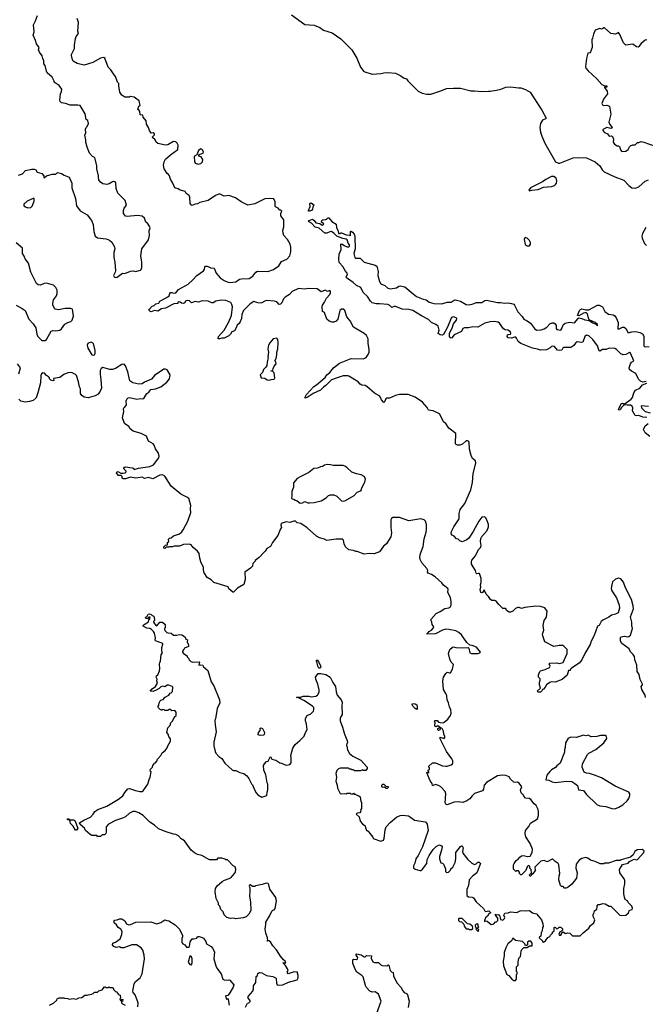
# Model space of a CAD drawing. Extents: x 2293878 to 2522763, y 823964 to 1006972.
# Tile 294 of 407: x 2397151 to 2405146, y 936995 to 949571. Entities that reach past the tile are written whole.
import ezdxf

# ---------------------------------------------------------------- set-up
doc = ezdxf.new("R2010")
doc.units = 0

msp = doc.modelspace()

# ---------------------------------------------------------------- linework, layer by layer
at = {"layer": '0CON20XD'}
for points in [[(2398116, 947796), (2398105, 947810), (2398082, 947822), (2398043, 947865), (2398012, 947945), (2397998, 948005), (2397997, 948035), (2397982, 948095), (2397998, 948125), (2397990, 948175), (2398000, 948195), (2398015, 948207), (2398032, 948245), (2398023, 948283), (2398000, 948295), (2397988, 948368), (2397924, 948474), (2397895, 948481), (2397795, 948480), (2397735, 948502), (2397685, 948510), (2397670, 948525), (2397662, 948545), (2397672, 948625), (2397687, 948653), (2397690, 948685), (2397655, 948732), (2397592, 948775), (2397592, 948785), (2397565, 948837), (2397504, 948894), (2397493, 948913), (2397478, 948985), (2397458, 949008), (2397460, 949045), (2397446, 949075), (2397440, 949110), (2397403, 949155), (2397393, 949185), (2397399, 949215), (2397364, 949264), (2397354, 949305), (2397324, 949375), (2397336, 949415), (2397326, 949505), (2397352, 949558), (2397380, 949625)], [(2400624, 949635), (2400795, 949510), (2400915, 949501), (2400985, 949473), (2401035, 949438), (2401145, 949404), (2401256, 949326), (2401306, 949276), (2401397, 949185), (2401458, 949078), (2401507, 948965), (2401550, 948910), (2401657, 948877), (2401765, 948882), (2401805, 948892), (2401856, 948896), (2401955, 948888), (2402022, 948855), (2402055, 948827), (2402095, 948817), (2402112, 948792), (2402245, 948659), (2402295, 948632), (2402355, 948619), (2402405, 948622), (2402535, 948661), (2402605, 948692), (2402695, 948698), (2402786, 948696), (2402915, 948664), (2402964, 948664), (2403055, 948652), (2403140, 948660), (2403165, 948658), (2403245, 948671), (2403298, 948682), (2403362, 948708), (2403424, 948714), (2403525, 948699), (2403555, 948702), (2403615, 948681), (2403674, 948644), (2403825, 948417), (2403878, 948315), (2403870, 948305), (2403834, 948286), (2403807, 948245), (2403796, 948195), (2403807, 948135), (2403822, 948082), (2403860, 947995), (2403997, 947757), (2404035, 947740), (2404055, 947740), (2404225, 947808), (2404289, 947811), (2404395, 947806), (2404506, 947756), (2404565, 947704), (2404595, 947652), (2404618, 947628), (2404755, 947564), (2404873, 947523), (2404934, 947454), (2404975, 947424), (2405015, 947420), (2405065, 947437), (2405145, 947507), (2405185, 947524)], [(2403808, 940982), (2403775, 940982), (2403762, 940995), (2403808, 941032), (2403794, 941076), (2403792, 941105), (2403802, 941135), (2403802, 941152), (2403782, 941175), (2403782, 941205), (2403796, 941244), (2403806, 941254), (2403865, 941270), (2403920, 941295), (2403928, 941315), (2403918, 941345), (2403926, 941354), (2404015, 941356), (2404045, 941350), (2404095, 941363), (2404148, 941475), (2404147, 941525), (2404095, 941577), (2404045, 941576), (2403975, 941564), (2403863, 941623), (2403835, 941700), (2403834, 941725), (2403847, 941775), (2403842, 941835), (2403853, 941897), (2403885, 941940), (2403891, 942015), (2403861, 942061), (2403805, 942075), (2403745, 942081), (2403605, 942064), (2403565, 942052), (2403535, 942063), (2403517, 942063), (2403485, 942050), (2403455, 942017), (2403425, 942003), (2403405, 942004), (2403374, 942024), (2403362, 942052), (2403325, 942052), (2403272, 942102), (2403240, 942145), (2403225, 942152), (2403185, 942153), (2403168, 942165), (2403142, 942205), (2403112, 942235), (2403085, 942290), (2403065, 942257), (2403055, 942251), (2403044, 942254), (2403035, 942295), (2403042, 942325), (2403040, 942355), (2403049, 942381), (2403050, 942435), (2403025, 942496), (2403015, 942499), (2402995, 942492), (2402985, 942502), (2402976, 942535), (2402924, 942615), (2402924, 942645), (2402931, 942669), (2402976, 942724), (2403016, 942805), (2403044, 942836), (2403049, 942855), (2403039, 942905), (2403044, 942946), (2403058, 942972), (2403125, 943046), (2403141, 943095), (2403141, 943125), (2403121, 943185), (2403105, 943211), (2403085, 943221), (2403055, 943216), (2403018, 943165), (2402946, 943035), (2402890, 942950), (2402865, 942928), (2402807, 942903), (2402774, 942914), (2402755, 942938), (2402735, 942942), (2402702, 942975), (2402678, 942988), (2402666, 943006), (2402669, 943035), (2402698, 943095), (2402769, 943195), (2402768, 943265), (2402782, 943315), (2402839, 943391), (2402916, 943565), (2402938, 943662), (2402945, 943775), (2402979, 943905), (2402975, 943936), (2402938, 943968), (2402921, 944005), (2402899, 944085), (2402894, 944175), (2402887, 944187), (2402875, 944194), (2402858, 944192), (2402810, 944150), (2402775, 944139), (2402747, 944137), (2402727, 944145), (2402721, 944155), (2402726, 944285), (2402635, 944356), (2402595, 944414), (2402565, 944437), (2402535, 944507), (2402516, 944535), (2402435, 944574), (2402374, 944584), (2402357, 944617), (2402297, 944685), (2402205, 944752), (2402115, 944782), (2402004, 944786), (2401955, 944772), (2401875, 944738), (2401843, 944737), (2401832, 944728), (2401815, 944690), (2401805, 944682), (2401776, 944716), (2401754, 944764), (2401685, 944802), (2401586, 944886), (2401565, 944897), (2401525, 944902), (2401504, 944914), (2401476, 944946), (2401358, 945018), (2401345, 945024), (2401285, 945022), (2401220, 945000), (2401137, 944973), (2401065, 944899), (2401032, 944879), (2400995, 944840), (2400902, 944798), (2400825, 944744), (2400805, 944737), (2400793, 944743), (2400816, 944785), (2400911, 944885), (2400945, 944906), (2401055, 945002), (2401075, 945036), (2401115, 945066), (2401162, 945125), (2401237, 945185), (2401385, 945244), (2401545, 945240), (2401580, 945255), (2401606, 945294), (2401616, 945325), (2401619, 945365), (2401606, 945435), (2401604, 945495), (2401585, 945536), (2401553, 945565), (2401418, 945645), (2401376, 945725), (2401331, 945775), (2401305, 945858), (2401285, 945872), (2401265, 945872), (2401243, 945855), (2401217, 945745), (2401195, 945722), (2401165, 945708), (2401145, 945708), (2401105, 945720), (2401075, 945748), (2401045, 945830), (2401020, 945845), (2401018, 945905), (2401022, 945925), (2401048, 945962), (2401070, 946015), (2401115, 946063), (2401125, 946082), (2401125, 946100), (2401115, 946112), (2401085, 946100), (2401055, 946117), (2401005, 946097), (2400953, 946133), (2400835, 946136), (2400795, 946131), (2400715, 946140), (2400635, 946098), (2400597, 946063), (2400543, 946027), (2400521, 946005), (2400501, 945955), (2400485, 945939), (2400465, 945934), (2400435, 945966), (2400405, 945976), (2400305, 945984), (2400282, 945978), (2400245, 945953), (2400225, 945951), (2400195, 945953), (2400145, 945970), (2400095, 945942), (2400011, 945855), (2399989, 945805), (2399986, 945755), (2399965, 945705), (2399955, 945689), (2399930, 945670), (2399919, 945635), (2399895, 945597), (2399862, 945585), (2399847, 945553), (2399825, 945534), (2399765, 945503), (2399735, 945502), (2399705, 945493), (2399687, 945497), (2399692, 945525), (2399762, 945605), (2399818, 945705), (2399857, 945793), (2399869, 945905), (2399864, 945935), (2399849, 945959), (2399785, 945986), (2399725, 945988), (2399656, 945974), (2399624, 945956), (2399605, 945956), (2399558, 945978), (2399481, 945979), (2399435, 945965), (2399395, 945973), (2399345, 945956), (2399319, 945979), (2399295, 945984), (2399264, 945976), (2399263, 945955), (2399245, 945948), (2399220, 945950), (2399202, 945965), (2399181, 945969), (2399172, 945965), (2399170, 945945), (2399119, 945941), (2399015, 945888), (2398965, 945880), (2398915, 945850), (2398875, 945857), (2398832, 945842), (2398815, 945848), (2398802, 945862), (2398808, 945875), (2398845, 945912), (2398868, 945922), (2398890, 945940), (2398931, 945949), (2398943, 945975), (2398957, 945985), (2399045, 946030), (2399060, 946045), (2399068, 946072), (2399080, 946085), (2399095, 946088), (2399115, 946078), (2399145, 946082), (2399182, 946125), (2399302, 946195), (2399365, 946248), (2399414, 946306), (2399502, 946365), (2399512, 946385), (2399515, 946410), (2399525, 946422), (2399545, 946422), (2399595, 946403), (2399636, 946396), (2399663, 946333), (2399715, 946273), (2399765, 946240), (2399803, 946223), (2399835, 946216), (2399915, 946225), (2399962, 946255), (2399985, 946262), (2400085, 946266), (2400131, 946295), (2400169, 946345), (2400191, 946359), (2400324, 946356), (2400395, 946379), (2400464, 946426), (2400495, 946482), (2400565, 946511), (2400605, 946555), (2400616, 946606), (2400615, 946665), (2400608, 946705), (2400575, 946763), (2400527, 946815), (2400516, 946846), (2400512, 946878), (2400527, 946925), (2400528, 947005), (2400526, 947016), (2400487, 947067), (2400488, 947095), (2400500, 947125), (2400488, 947138), (2400475, 947140), (2400454, 947164), (2400421, 947181), (2400414, 947195), (2400414, 947245), (2400397, 947285), (2400344, 947286), (2400285, 947282), (2400155, 947218), (2400068, 947202), (2399983, 947243), (2399908, 947298), (2399825, 947324), (2399765, 947318), (2399705, 947348), (2399655, 947326), (2399558, 947262), (2399455, 947238), (2399425, 947218), (2399395, 947216), (2399355, 947199), (2399345, 947201), (2399328, 947225), (2399326, 947305), (2399317, 947327), (2399280, 947350), (2399265, 947377), (2399195, 947397), (2399175, 947413), (2399134, 947424), (2399110, 947485), (2399080, 947535), (2399066, 947576), (2399054, 947594), (2399035, 947607), (2398997, 947665), (2398989, 947715), (2398996, 947755), (2399015, 947788), (2399080, 947845), (2399172, 947915), (2399178, 947968), (2399165, 947996), (2399145, 948011), (2399115, 948014), (2399046, 947975), (2399015, 947969), (2398915, 947992), (2398893, 948005), (2398882, 948035), (2398850, 948065), (2398850, 948075), (2398875, 948100), (2398872, 948115), (2398855, 948127), (2398833, 948123), (2398808, 948155), (2398798, 948195), (2398773, 948235), (2398768, 948278), (2398730, 948325), (2398725, 948350), (2398692, 948355), (2398687, 948397), (2398675, 948420), (2398660, 948425), (2398673, 948467), (2398690, 948475), (2398676, 948536), (2398612, 948582), (2398565, 948590), (2398555, 948580), (2398495, 948580), (2398457, 948607), (2398430, 948645), (2398416, 948725), (2398417, 948755), (2398400, 948775), (2398376, 948845), (2398357, 948865), (2398315, 948932), (2398283, 948965), (2398239, 949079), (2398225, 949087), (2398185, 949079), (2398084, 949026), (2397975, 948989), (2397885, 949010), (2397835, 949042), (2397825, 949060), (2397812, 949112), (2397814, 949125), (2397852, 949205), (2397852, 949245), (2397865, 949330), (2397874, 949356), (2397904, 949396), (2397896, 949426), (2397901, 949535), (2397884, 949585)], [(2405165, 949312), (2405145, 949308), (2405091, 949269), (2405065, 949227), (2405055, 949221), (2405035, 949226), (2404985, 949258), (2404895, 949248), (2404866, 949275), (2404822, 949382), (2404805, 949406), (2404765, 949387), (2404705, 949393), (2404625, 949468), (2404615, 949468), (2404592, 949452), (2404565, 949458), (2404505, 949438), (2404482, 949385), (2404472, 949335), (2404462, 949315), (2404468, 949215), (2404445, 949160), (2404435, 949150), (2404410, 949145), (2404394, 949075), (2404381, 948975), (2404385, 948954), (2404415, 948916), (2404528, 948815), (2404592, 948745), (2404625, 948727), (2404656, 948725), (2404655, 948710), (2404625, 948710), (2404623, 948705), (2404658, 948658), (2404661, 948625), (2404612, 948555), (2404590, 948500), (2404600, 948485), (2404615, 948476), (2404655, 948478), (2404690, 948465), (2404707, 948365), (2404681, 948261), (2404692, 948232), (2404721, 948195), (2404718, 948185), (2404705, 948182), (2404655, 948193), (2404612, 948175), (2404602, 948165), (2404602, 948155), (2404625, 948132), (2404662, 948115), (2404682, 948082), (2404715, 948088), (2404725, 948080), (2404738, 948045), (2404736, 948005), (2404753, 947983), (2404785, 947958), (2404805, 947958), (2404815, 947950), (2404828, 947908), (2404845, 947888), (2404895, 947894), (2404927, 947915), (2404942, 947948), (2404955, 947960), (2404985, 947971), (2405015, 947973), (2405045, 948002), (2405065, 948002), (2405095, 948014), (2405128, 948008), (2405273, 947955)], [(2399435, 947726), (2399465, 947734), (2399488, 947755), (2399492, 947785), (2399469, 947819), (2399450, 947825), (2399440, 947835), (2399445, 947848), (2399495, 947868), (2399501, 947885), (2399485, 947914), (2399465, 947921), (2399435, 947899), (2399414, 947846), (2399385, 947828), (2399379, 947815), (2399384, 947765), (2399395, 947740), (2399435, 947726)], [(2397136, 947584), (2397186, 947604), (2397226, 947644), (2397307, 947663), (2397335, 947663), (2397357, 947655), (2397375, 947622), (2397436, 947606), (2397460, 947575), (2397460, 947555), (2397465, 947552), (2397494, 947576), (2397565, 947600), (2397615, 947600), (2397635, 947620), (2397686, 947606), (2397720, 947585), (2397785, 947560), (2397819, 947485), (2397817, 947425), (2397865, 947288), (2397879, 947195), (2397925, 947131), (2398015, 947079), (2398067, 947005), (2398091, 946955), (2398098, 946865), (2398114, 946805), (2398145, 946784), (2398255, 946772), (2398300, 946755), (2398329, 946729), (2398362, 946672), (2398366, 946645), (2398354, 946596), (2398354, 946535), (2398368, 946475), (2398376, 946364), (2398372, 946345), (2398351, 946305), (2398357, 946287), (2398375, 946280), (2398395, 946281), (2398465, 946332), (2398495, 946328), (2398565, 946360), (2398604, 946364), (2398635, 946353), (2398678, 946368), (2398695, 946372), (2398705, 946382), (2398713, 946405), (2398711, 946475), (2398699, 946555), (2398714, 946645), (2398795, 946758), (2398810, 946815), (2398807, 946875), (2398818, 946912), (2398816, 946926), (2398783, 946973), (2398762, 946985), (2398748, 947035), (2398715, 947061), (2398655, 947070), (2398525, 947057), (2398505, 947063), (2398493, 947075), (2398478, 947095), (2398476, 947135), (2398485, 947162), (2398516, 947204), (2398500, 947260), (2398407, 947357), (2398384, 947415), (2398378, 947488), (2398371, 947501), (2398356, 947506), (2398335, 947501), (2398295, 947476), (2398265, 947466), (2398215, 947474), (2398183, 947495), (2398164, 947525), (2398157, 947555), (2398158, 947578), (2398136, 947665), (2398136, 947705), (2398116, 947796)], [(2403667, 947387), (2403695, 947392), (2403775, 947404), (2403845, 947431), (2403945, 947439), (2403984, 947455), (2404000, 947465), (2404012, 947485), (2404015, 947510), (2404006, 947546), (2403975, 947569), (2403945, 947567), (2403875, 947531), (2403831, 947499), (2403678, 947425), (2403658, 947395), (2403667, 947387)], [(2397255, 947170), (2397295, 947173), (2397311, 947189), (2397334, 947255), (2397337, 947285), (2397332, 947292), (2397245, 947255), (2397204, 947215), (2397206, 947195), (2397225, 947179), (2397255, 947170)], [(2400855, 947124), (2400840, 947125), (2400840, 947135), (2400862, 947185), (2400860, 947225), (2400875, 947230), (2400910, 947205), (2400897, 947175), (2400895, 947150), (2400880, 947135), (2400855, 947124)], [(2405155, 944950), (2405115, 944941), (2405084, 944954), (2405059, 944979), (2405025, 945054), (2404970, 945080), (2404943, 945105), (2404940, 945125), (2404956, 945174), (2404971, 945195), (2404998, 945215), (2404955, 945314), (2404945, 945320), (2404897, 945293), (2404865, 945291), (2404835, 945305), (2404779, 945359), (2404755, 945370), (2404686, 945374), (2404645, 945358), (2404600, 945360), (2404565, 945338), (2404555, 945342), (2404536, 945406), (2404477, 945485), (2404425, 945534), (2404395, 945543), (2404372, 945525), (2404346, 945454), (2404325, 945447), (2404275, 945457), (2404255, 945441), (2404231, 945409), (2404194, 945386), (2404105, 945386), (2404091, 945375), (2404079, 945351), (2404055, 945345), (2404025, 945352), (2403985, 945395), (2403965, 945400), (2403948, 945395), (2403931, 945379), (2403885, 945354), (2403805, 945351), (2403770, 945365), (2403705, 945375), (2403555, 945435), (2403519, 945459), (2403501, 945505), (2403491, 945515), (2403473, 945517), (2403435, 945505), (2403395, 945506), (2403381, 945525), (2403386, 945544), (2403395, 945552), (2403425, 945554), (2403428, 945565), (2403422, 945585), (2403391, 945605), (2403355, 945610), (2403335, 945622), (2403284, 945695), (2403265, 945710), (2403215, 945716), (2403165, 945712), (2403095, 945695), (2403005, 945646), (2402942, 945648), (2402885, 945634), (2402835, 945637), (2402815, 945625), (2402795, 945589), (2402704, 945546), (2402675, 945508), (2402665, 945503), (2402655, 945506), (2402644, 945524), (2402645, 945562), (2402655, 945591), (2402679, 945631), (2402696, 945685), (2402735, 945735), (2402738, 945755), (2402729, 945765), (2402695, 945778), (2402671, 945769), (2402613, 945635), (2402565, 945549), (2402555, 945543), (2402525, 945544), (2402500, 945565), (2402511, 945605), (2402500, 945655), (2402468, 945678), (2402414, 945704), (2402375, 945740), (2402285, 945788), (2402175, 945857), (2402125, 945869), (2402040, 945875), (2401945, 945913), (2401905, 945894), (2401881, 945921), (2401855, 945933), (2401747, 945943), (2401705, 945941), (2401655, 945955), (2401635, 945975), (2401597, 946037), (2401542, 946085), (2401509, 946149), (2401455, 946175), (2401414, 946214), (2401328, 946275), (2401321, 946289), (2401342, 946315), (2401338, 946335), (2401315, 946361), (2401280, 946420), (2401235, 946468), (2401229, 946511), (2401233, 946575), (2401260, 946635), (2401253, 946705), (2401268, 946708), (2401298, 946685), (2401335, 946669), (2401355, 946668), (2401365, 946680), (2401367, 946695), (2401348, 946718), (2401335, 946760), (2401325, 946768), (2401280, 946775), (2401205, 946806), (2401171, 946841), (2401135, 946864), (2401115, 946862), (2401075, 946845), (2401052, 946845), (2400980, 946910), (2400925, 946923), (2400882, 946972), (2400840, 946995), (2400850, 947005), (2400895, 947022), (2400915, 947008), (2400935, 946978), (2400987, 946967), (2401015, 946948), (2401032, 946955), (2401038, 946965), (2401010, 946985), (2401012, 947005), (2401025, 947017), (2401065, 947018), (2401076, 947024), (2401085, 947040), (2401102, 947042), (2401142, 946992), (2401195, 946960), (2401198, 946915), (2401222, 946872), (2401225, 946842), (2401245, 946840), (2401252, 946848), (2401265, 946850), (2401324, 946824), (2401365, 946820), (2401375, 946812), (2401380, 946815), (2401380, 946865), (2401385, 946870), (2401405, 946856), (2401425, 946830), (2401433, 946805), (2401435, 946735), (2401440, 946705), (2401437, 946645), (2401423, 946585), (2401434, 946534), (2401446, 946526), (2401504, 946524), (2401554, 946474), (2401695, 946437), (2401715, 946424), (2401731, 946355), (2401727, 946305), (2401748, 946228), (2401768, 946198), (2401816, 946175), (2401855, 946144), (2401885, 946134), (2401965, 946147), (2401995, 946167), (2402015, 946173), (2402071, 946161), (2402178, 946068), (2402224, 946034), (2402305, 946002), (2402345, 945993), (2402385, 945964), (2402445, 945946), (2402545, 945940), (2402615, 945964), (2402634, 945964), (2402667, 945963), (2402705, 945991), (2402715, 945992), (2402785, 945975), (2402855, 945935), (2402895, 945931), (2402945, 945941), (2402985, 945957), (2403055, 945959), (2403095, 945985), (2403115, 945990), (2403255, 945959), (2403295, 945961), (2403345, 945949), (2403395, 945953), (2403435, 945947), (2403465, 945936), (2403475, 945925), (2403515, 945838), (2403571, 945781), (2403595, 945745), (2403636, 945726), (2403677, 945697), (2403731, 945625), (2403755, 945605), (2403815, 945610), (2403855, 945623), (2403886, 945644), (2403924, 945686), (2403955, 945700), (2403975, 945699), (2403995, 945685), (2404006, 945666), (2404005, 945645), (2404005, 945625), (2404014, 945614), (2404065, 945607), (2404081, 945625), (2404097, 945673), (2404123, 945697), (2404175, 945709), (2404242, 945698), (2404286, 945754), (2404298, 945762), (2404335, 945755), (2404375, 945737), (2404430, 945730), (2404475, 945698), (2404512, 945682), (2404535, 945661), (2404535, 945678), (2404503, 945705), (2404429, 945739), (2404418, 945758), (2404406, 945815), (2404395, 945826), (2404375, 945829), (2404356, 945824), (2404295, 945788), (2404280, 945795), (2404303, 945857), (2404319, 945871), (2404335, 945878), (2404385, 945864), (2404425, 945865), (2404535, 945925), (2404555, 945923), (2404598, 945905), (2404629, 945845), (2404675, 945808), (2404735, 945800), (2404755, 945789), (2404773, 945765), (2404798, 945705), (2404795, 945624), (2404805, 945619), (2404855, 945644), (2404875, 945644), (2404895, 945628), (2404925, 945571), (2404975, 945585), (2405025, 945588), (2405075, 945578), (2405110, 945560), (2405127, 945527), (2405127, 945407), (2405135, 945395), (2405145, 945393), (2405195, 945398)], [(2405152, 946918), (2405109, 946841), (2405101, 946805), (2405105, 946780), (2405135, 946714), (2405162, 946685)], [(2397107, 945927), (2397184, 945884), (2397219, 945855), (2397268, 945748), (2397325, 945687), (2397357, 945635), (2397371, 945555), (2397383, 945523), (2397433, 945473), (2397475, 945474), (2397495, 945488), (2397555, 945595), (2397575, 945601), (2397605, 945596), (2397662, 945605), (2397687, 945623), (2397729, 945681), (2397768, 945705), (2397805, 945717), (2397820, 945735), (2397837, 945785), (2397833, 945815), (2397827, 945875), (2397805, 945883), (2397732, 945882), (2397645, 945867), (2397606, 945876), (2397596, 945886), (2397575, 945925), (2397573, 945945), (2397583, 945995), (2397622, 946045), (2397631, 946075), (2397630, 946115), (2397615, 946151), (2397582, 946182), (2397495, 946207), (2397465, 946201), (2397415, 946181), (2397386, 946186), (2397365, 946202), (2397295, 946345), (2397263, 946463), (2397223, 946515), (2397210, 946550), (2397189, 946585), (2397189, 946655), (2397105, 946722)], [(2403635, 946681), (2403665, 946684), (2403679, 946705), (2403678, 946725), (2403665, 946752), (2403635, 946781), (2403615, 946790), (2403605, 946787), (2403599, 946765), (2403609, 946699), (2403635, 946681)], [(2400345, 944968), (2400365, 944974), (2400402, 944978), (2400413, 944995), (2400405, 945060), (2400388, 945078), (2400360, 945085), (2400388, 945092), (2400390, 945115), (2400402, 945145), (2400428, 945175), (2400425, 945200), (2400412, 945215), (2400428, 945245), (2400438, 945292), (2400438, 945325), (2400451, 945369), (2400453, 945445), (2400448, 945485), (2400435, 945502), (2400390, 945495), (2400346, 945444), (2400331, 945415), (2400323, 945365), (2400330, 945325), (2400323, 945265), (2400328, 945255), (2400312, 945198), (2400311, 945155), (2400298, 945132), (2400268, 945105), (2400254, 945066), (2400222, 945035), (2400238, 944998), (2400285, 944993), (2400315, 944970), (2400345, 944968)], [(2398094, 945286), (2398105, 945291), (2398114, 945306), (2398115, 945345), (2398094, 945435), (2398065, 945451), (2398037, 945445), (2398022, 945435), (2398012, 945415), (2398020, 945375), (2398075, 945290), (2398094, 945286)], [(2397138, 945048), (2397160, 945125), (2397121, 945175)], [(2402525, 942014), (2402585, 942050), (2402635, 942059), (2402652, 942068), (2402664, 942095), (2402665, 942140), (2402656, 942185), (2402621, 942261), (2402626, 942295), (2402622, 942305), (2402565, 942347), (2402545, 942377), (2402460, 942455), (2402415, 942486), (2402370, 942500), (2402364, 942514), (2402366, 942535), (2402353, 942563), (2402290, 942635), (2402269, 942675), (2402266, 942705), (2402274, 942755), (2402308, 942842), (2402321, 942939), (2402346, 943025), (2402351, 943065), (2402349, 943125), (2402335, 943168), (2402322, 943182), (2402276, 943196), (2402125, 943172), (2402005, 943211), (2401918, 943212), (2401901, 943199), (2401892, 943185), (2401893, 943085), (2401904, 943016), (2401893, 942965), (2401865, 942918), (2401837, 942875), (2401802, 942848), (2401748, 942775), (2401683, 942747), (2401615, 942753), (2401555, 942743), (2401465, 942778), (2401445, 942778), (2401415, 942790), (2401359, 942799), (2401315, 942838), (2401296, 942875), (2401290, 942925), (2401275, 942938), (2401195, 942938), (2401075, 942919), (2401045, 942936), (2400983, 942953), (2400945, 942974), (2400825, 943080), (2400742, 943135), (2400696, 943146), (2400675, 943167), (2400655, 943167), (2400605, 943151), (2400555, 943158), (2400492, 943138), (2400488, 943115), (2400498, 943085), (2400483, 943067), (2400452, 942985), (2400383, 942895), (2400356, 942844), (2400310, 942815), (2400289, 942781), (2400270, 942765), (2400210, 942700), (2400160, 942665), (2400160, 942655), (2400130, 942625), (2400125, 942590), (2400100, 942565), (2400030, 942515), (2400031, 942419), (2400015, 942358), (2399935, 942312), (2399885, 942260), (2399875, 942260), (2399825, 942300), (2399815, 942328), (2399632, 942382), (2399596, 942416), (2399546, 942446), (2399509, 942505), (2399498, 942545), (2399498, 942575), (2399467, 942645), (2399453, 942695), (2399446, 942755), (2399423, 942785), (2399369, 942829), (2399344, 942864), (2399315, 942871), (2399245, 942868), (2399195, 942848), (2399125, 942848), (2399105, 942838), (2399065, 942840), (2399056, 942834), (2399025, 942832), (2399005, 942818), (2398995, 942820), (2398995, 942838), (2399015, 942858), (2399038, 942865), (2399040, 942895), (2399058, 942905), (2399053, 942937), (2399065, 942950), (2399087, 942953), (2399115, 942978), (2399195, 943004), (2399225, 943029), (2399242, 943055), (2399301, 943165), (2399338, 943275), (2399332, 943325), (2399339, 943365), (2399318, 943445), (2399312, 943455), (2399285, 943473), (2399212, 943512), (2399085, 943615), (2399005, 943743), (2398975, 943756), (2398940, 943755), (2398854, 943706), (2398795, 943726), (2398745, 943710), (2398715, 943730), (2398634, 943716), (2398565, 943727), (2398505, 943707), (2398475, 943708), (2398460, 943715), (2398460, 943735), (2398448, 943748), (2398415, 943750), (2398395, 943770), (2398390, 943785), (2398395, 943800), (2398415, 943798), (2398445, 943780), (2398475, 943778), (2398500, 943785), (2398510, 943795), (2398510, 943805), (2398485, 943830), (2398483, 943845), (2398490, 943855), (2398505, 943860), (2398589, 943849), (2398603, 943843), (2398615, 943828), (2398670, 943845), (2398756, 943856), (2398815, 943866), (2398860, 943885), (2398928, 943975), (2398932, 943995), (2398924, 944035), (2398885, 944090), (2398869, 944135), (2398855, 944154), (2398795, 944187), (2398770, 944250), (2398705, 944288), (2398602, 944315), (2398563, 944345), (2398546, 944376), (2398490, 944415), (2398464, 944485), (2398483, 944565), (2398478, 944602), (2398485, 944620), (2398496, 944624), (2398515, 944650), (2398512, 944705), (2398522, 944725), (2398539, 944741), (2398555, 944744), (2398646, 944726), (2398695, 944734), (2398725, 944728), (2398736, 944734), (2398775, 944798), (2398802, 944815), (2398825, 944848), (2398885, 944858), (2398955, 944882), (2399030, 944940), (2399067, 944985), (2399072, 945035), (2399035, 945097), (2399015, 945109), (2398992, 945108), (2398875, 945027), (2398835, 944979), (2398745, 944940), (2398715, 944919), (2398675, 944914), (2398595, 944935), (2398558, 944958), (2398535, 945075), (2398505, 945151), (2398485, 945172), (2398455, 945169), (2398374, 945116), (2398335, 945105), (2398305, 945102), (2398215, 945130), (2398192, 945118), (2398181, 945089), (2398178, 945045), (2398189, 944975), (2398196, 944865), (2398181, 944825), (2398152, 944788), (2398115, 944766), (2398025, 944740), (2397975, 944750), (2397945, 944770), (2397927, 944795), (2397929, 944855), (2397914, 944884), (2397904, 944945), (2397875, 945027), (2397865, 945040), (2397815, 945064), (2397765, 945062), (2397715, 945041), (2397665, 945002), (2397583, 944987), (2397587, 944963), (2397575, 944958), (2397550, 944965), (2397530, 944985), (2397530, 944995), (2397519, 945009), (2397492, 945025), (2397466, 945056), (2397445, 945060), (2397431, 945049), (2397420, 945025), (2397417, 944935), (2397385, 944805), (2397360, 944740), (2397322, 944708), (2397277, 944693), (2397225, 944687), (2397165, 944699), (2397141, 944725)], [(2405165, 944491), (2405115, 944493), (2405065, 944515), (2405035, 944510), (2405016, 944516), (2404984, 944574), (2404985, 944615), (2404976, 944635), (2404955, 944647), (2404914, 944646), (2404875, 944651), (2404840, 944620), (2404825, 944590), (2404809, 944585), (2404804, 944595), (2404842, 944668), (2404855, 944672), (2404875, 944659), (2404965, 944724), (2404981, 944745), (2404998, 944805), (2405019, 944841), (2405075, 944865), (2405111, 944909), (2405165, 944929)], [(2405185, 944629), (2405095, 944638), (2405096, 944615), (2405145, 944565), (2405210, 944550)], [(2405205, 944249), (2405145, 944295), (2405123, 944335), (2405145, 944385), (2405183, 944415)], [(2400735, 943397), (2400765, 943400), (2400795, 943418), (2400835, 943402), (2400855, 943402), (2400915, 943404), (2401005, 943424), (2401067, 943465), (2401098, 943495), (2401125, 943503), (2401165, 943501), (2401202, 943485), (2401265, 943427), (2401295, 943423), (2401315, 943430), (2401424, 943496), (2401465, 943537), (2401510, 943555), (2401520, 943565), (2401518, 943585), (2401563, 943665), (2401570, 943705), (2401552, 943735), (2401515, 943756), (2401455, 943769), (2401395, 943790), (2401332, 943852), (2401305, 943870), (2401285, 943877), (2401157, 943877), (2401125, 943887), (2401085, 943888), (2401045, 943882), (2401020, 943865), (2400995, 943862), (2400955, 943843), (2400912, 943838), (2400844, 943786), (2400742, 943738), (2400699, 943711), (2400652, 943655), (2400649, 943601), (2400628, 943545), (2400630, 943485), (2400625, 943460), (2400635, 943450), (2400655, 943448), (2400673, 943433), (2400696, 943426), (2400735, 943397)], [(2405147, 940915), (2405143, 940945), (2405100, 941015), (2405093, 941055), (2405110, 941075), (2405110, 941085), (2405080, 941145), (2405066, 941206), (2405042, 941245), (2405036, 941326), (2405010, 941395), (2405006, 941436), (2404990, 941465), (2404956, 941496), (2404938, 941535), (2404847, 941605), (2404827, 941635), (2404828, 941675), (2404835, 941690), (2404885, 941698), (2404915, 941690), (2404935, 941692), (2404955, 941710), (2404983, 941795), (2404972, 941835), (2404972, 941875), (2404958, 941945), (2404994, 942045), (2404990, 942085), (2404970, 942165), (2404894, 942314), (2404866, 942386), (2404835, 942428), (2404805, 942440), (2404764, 942426), (2404725, 942390), (2404718, 942355), (2404711, 942305), (2404716, 942276), (2404776, 942186), (2404813, 942095), (2404816, 942054), (2404797, 941995), (2404765, 941979), (2404712, 941965), (2404680, 941940), (2404605, 941900), (2404582, 941885), (2404558, 941835), (2404534, 941826), (2404493, 941705), (2404455, 941632), (2404441, 941589), (2404374, 941475), (2404336, 941395), (2404299, 941351), (2404201, 941289), (2404188, 941275), (2404185, 941260), (2404165, 941258), (2404149, 941201), (2404085, 941143), (2403995, 941110), (2403945, 941114), (2403925, 941106), (2403884, 941076), (2403866, 941044), (2403845, 941022), (2403832, 941018), (2403828, 941002), (2403808, 940982)], [(2400035, 936960), (2400062, 937008), (2400080, 937015), (2400095, 937030), (2400098, 937045), (2400070, 937075), (2400072, 937095), (2400129, 937165), (2400138, 937192), (2400140, 937230), (2400168, 937275), (2400175, 937350), (2400188, 937365), (2400195, 937390), (2400215, 937402), (2400245, 937398), (2400305, 937362), (2400385, 937352), (2400420, 937335), (2400430, 937325), (2400433, 937265), (2400440, 937245), (2400455, 937239), (2400515, 937243), (2400585, 937276), (2400695, 937308), (2400710, 937335), (2400710, 937365), (2400698, 937408), (2400645, 937407), (2400583, 937383), (2400570, 937405), (2400580, 937425), (2400575, 937448), (2400549, 937489), (2400522, 937515), (2400520, 937525), (2400525, 937530), (2400535, 937520), (2400550, 937525), (2400542, 937545), (2400522, 937562), (2400482, 937612), (2400432, 937692), (2400384, 937744), (2400355, 937792), (2400335, 937808), (2400320, 937810), (2400315, 937800), (2400312, 937805), (2400320, 937810), (2400319, 937845), (2400296, 937905), (2400286, 937955), (2400298, 938015), (2400297, 938045), (2400345, 938122), (2400374, 938186), (2400385, 938197), (2400405, 938202), (2400415, 938218), (2400434, 938315), (2400425, 938358), (2400349, 938465), (2400335, 938522), (2400325, 938540), (2400305, 938543), (2400250, 938525), (2400165, 938508), (2400155, 938500), (2400125, 938500), (2400102, 938522), (2400088, 938515), (2400083, 938505), (2400092, 938482), (2400093, 938445), (2400089, 938375), (2400100, 938305), (2400106, 938194), (2400078, 938145), (2400045, 938112), (2400005, 938098), (2399915, 938087), (2399883, 938097), (2399845, 938092), (2399800, 938105), (2399765, 938140), (2399750, 938175), (2399720, 938205), (2399707, 938247), (2399690, 938265), (2399690, 938285), (2399662, 938345), (2399647, 938433), (2399653, 938475), (2399675, 938508), (2399738, 938565), (2399768, 938582), (2399830, 938600), (2399855, 938617), (2399898, 938665), (2399908, 938685), (2399913, 938723), (2399905, 938750), (2399880, 938765), (2399805, 938840), (2399785, 938840), (2399775, 938850), (2399735, 938860), (2399685, 938860), (2399665, 938840), (2399575, 938842), (2399480, 938895), (2399425, 938908), (2399385, 938928), (2399342, 938965), (2399258, 939085), (2399215, 939110), (2399180, 939145), (2399145, 939162), (2399115, 939167), (2399025, 939197), (2398926, 939236), (2398875, 939282), (2398815, 939320), (2398727, 939405), (2398675, 939441), (2398625, 939456), (2398595, 939456), (2398553, 939437), (2398505, 939390), (2398465, 939371), (2398375, 939344), (2398286, 939294), (2398255, 939260), (2398257, 939195), (2398250, 939175), (2398235, 939160), (2398205, 939160), (2398185, 939140), (2398175, 939138), (2398145, 939140), (2398135, 939150), (2398075, 939152), (2398050, 939165), (2397990, 939215), (2397980, 939245), (2397923, 939293), (2397916, 939315), (2397971, 939349), (2398057, 939385), (2398092, 939425), (2398111, 939459), (2398148, 939485), (2398265, 939524), (2398415, 939614), (2398470, 939660), (2398495, 939702), (2398534, 939746), (2398555, 939752), (2398630, 939725), (2398685, 939713), (2398715, 939712), (2398729, 939721), (2398790, 939805), (2398804, 939866), (2398818, 939895), (2398830, 939965), (2398820, 939975), (2398823, 939997), (2398847, 940023), (2398853, 940047), (2398870, 940065), (2398870, 940075), (2398885, 940080), (2398905, 940100), (2398910, 940125), (2398956, 940174), (2398973, 940207), (2399008, 940235), (2399035, 940270), (2399043, 940297), (2399078, 940355), (2399078, 940385), (2399058, 940415), (2399050, 940445), (2399030, 940465), (2399030, 940475), (2399037, 940483), (2399043, 940527), (2399080, 940565), (2399080, 940585), (2399105, 940610), (2399122, 940648), (2399130, 940655), (2399130, 940665), (2399150, 940685), (2399150, 940725), (2399135, 940750), (2399095, 940742), (2399075, 940760), (2399055, 940760), (2399045, 940750), (2399005, 940750), (2398997, 940757), (2398975, 940760), (2398965, 940750), (2398958, 940758), (2398945, 940760), (2398925, 940780), (2398920, 940795), (2398920, 940805), (2398930, 940815), (2398933, 940847), (2398945, 940870), (2398955, 940880), (2398985, 940890), (2399011, 940919), (2399055, 940942), (2399075, 940970), (2399087, 940973), (2399105, 940990), (2399110, 941045), (2399100, 941055), (2399055, 941070), (2399035, 941070), (2399005, 941052), (2398975, 941058), (2398955, 941050), (2398933, 941027), (2398895, 941008), (2398855, 940992), (2398820, 940995), (2398843, 941025), (2398886, 941054), (2398912, 941095), (2398903, 941125), (2398906, 941146), (2398897, 941175), (2398901, 941189), (2398918, 941205), (2398938, 941255), (2398942, 941285), (2398938, 941335), (2398943, 941367), (2398950, 941375), (2398960, 941465), (2398978, 941485), (2398967, 941507), (2398967, 941553), (2398982, 941595), (2398980, 941605), (2398887, 941637), (2398882, 941645), (2398886, 941676), (2398872, 941735), (2398859, 941759), (2398835, 941782), (2398816, 941796), (2398775, 941798), (2398730, 941825), (2398730, 941835), (2398742, 941848), (2398798, 941882), (2398800, 941905), (2398808, 941912), (2398818, 941938), (2398802, 941938), (2398785, 941920), (2398762, 941922), (2398760, 941935), (2398778, 941952), (2398791, 941979), (2398812, 941982), (2398830, 941975), (2398842, 941962), (2398858, 941958), (2398870, 941945), (2398872, 941898), (2398860, 941885), (2398860, 941875), (2398892, 941832), (2398905, 941830), (2398943, 941877), (2398975, 941877), (2399010, 941845), (2399010, 941805), (2399000, 941795), (2399000, 941785), (2399005, 941770), (2399030, 941745), (2399045, 941738), (2399086, 941736), (2399115, 941708), (2399155, 941708), (2399195, 941718), (2399225, 941713), (2399245, 941703), (2399264, 941684), (2399275, 941660), (2399295, 941650), (2399290, 941625), (2399310, 941585), (2399308, 941565), (2399258, 941545), (2399250, 941525), (2399230, 941505), (2399230, 941495), (2399244, 941474), (2399290, 941445), (2399292, 941432), (2399310, 941415), (2399318, 941395), (2399340, 941375), (2399365, 941364), (2399445, 941370), (2399450, 941365), (2399440, 941325), (2399465, 941330), (2399490, 941325), (2399495, 941310), (2399555, 941260), (2399600, 941115), (2399630, 941065), (2399706, 940885), (2399710, 940845), (2399673, 940775), (2399652, 940642), (2399646, 940624), (2399647, 940565), (2399661, 940475), (2399633, 940345), (2399633, 940295), (2399648, 940225), (2399658, 940205), (2399695, 940162), (2399733, 940133), (2399772, 940075), (2399865, 939992), (2399885, 939982), (2399915, 939982), (2399965, 939958), (2400014, 939944), (2400055, 939913), (2400081, 939881), (2400115, 939810), (2400125, 939800), (2400154, 939725), (2400173, 939695), (2400195, 939672), (2400245, 939640), (2400308, 939662), (2400312, 939705), (2400322, 939735), (2400322, 939805), (2400312, 939825), (2400297, 939925), (2400272, 939985), (2400268, 940045), (2400278, 940065), (2400304, 940096), (2400325, 940100), (2400355, 940160), (2400375, 940128), (2400425, 940112), (2400475, 940078), (2400496, 940076), (2400545, 940052), (2400565, 940050), (2400605, 940060), (2400622, 940078), (2400622, 940145), (2400617, 940175), (2400643, 940265), (2400672, 940315), (2400732, 940365), (2400785, 940420), (2400802, 940465), (2400826, 940504), (2400818, 940575), (2400802, 940615), (2400803, 940647), (2400825, 940682), (2400873, 940707), (2400905, 940740), (2400912, 940755), (2400912, 940785), (2400895, 940802), (2400782, 940875), (2400715, 940910), (2400690, 940915), (2400695, 940920), (2400745, 940920), (2400775, 940930), (2400845, 940932), (2400875, 940923), (2400935, 940933), (2400956, 940944), (2400976, 940984), (2400976, 941014), (2400961, 941085), (2400935, 941150), (2400933, 941175), (2400965, 941222), (2400999, 941219), (2401065, 941206), (2401118, 941175), (2401154, 941104), (2401188, 941055), (2401197, 940985), (2401210, 940945), (2401260, 940885), (2401272, 940855), (2401268, 940805), (2401272, 940695), (2401248, 940655), (2401247, 940615), (2401276, 940535), (2401300, 940445), (2401338, 940365), (2401340, 940335), (2401330, 940325), (2401328, 940305), (2401332, 940292)], [(2401332, 940292), (2401340, 940245), (2401365, 940200), (2401410, 940165), (2401510, 940115), (2401590, 940025), (2401590, 940005), (2401575, 939980), (2401545, 939980), (2401535, 939988), (2401505, 939978), (2401428, 939978), (2401415, 939990), (2401395, 939990), (2401385, 940000), (2401365, 940000), (2401355, 940010), (2401245, 940012), (2401225, 940002), (2401205, 939980), (2401193, 939945), (2401198, 939895), (2401192, 939845), (2401210, 939795), (2401213, 939755), (2401248, 939688), (2401265, 939682), (2401305, 939688), (2401325, 939682), (2401335, 939690), (2401375, 939690), (2401383, 939683), (2401405, 939680), (2401415, 939690), (2401425, 939680), (2401445, 939680), (2401452, 939672), (2401485, 939660), (2401500, 939645), (2401510, 939585), (2401520, 939575), (2401520, 939495), (2401510, 939485), (2401507, 939453), (2401498, 939442), (2401463, 939437), (2401450, 939425), (2401488, 939388), (2401500, 939335), (2401532, 939302), (2401566, 939276), (2401570, 939245), (2401580, 939235), (2401580, 939225), (2401595, 939210), (2401610, 939205), (2401612, 939192), (2401665, 939130), (2401670, 939115), (2401765, 939080), (2401799, 939091), (2401809, 939115), (2401822, 939225), (2401835, 939260), (2401884, 939316), (2401965, 939384), (2402014, 939406), (2402045, 939411), (2402121, 939401), (2402145, 939386), (2402195, 939349), (2402337, 939325), (2402358, 939295), (2402372, 939215), (2402299, 939005), (2402245, 938895), (2402215, 938853), (2402202, 938798), (2402183, 938765), (2402185, 938740), (2402205, 938722), (2402265, 938704), (2402276, 938704), (2402299, 938721), (2402354, 938795), (2402360, 938845), (2402384, 938895), (2402435, 938974), (2402475, 939012), (2402501, 939029), (2402515, 939031), (2402540, 939020), (2402549, 939005), (2402542, 938965), (2402516, 938885), (2402516, 938855), (2402527, 938815), (2402535, 938803), (2402556, 938796), (2402568, 938785), (2402593, 938725), (2402593, 938693), (2402605, 938680), (2402630, 938685), (2402655, 938710), (2402662, 938725), (2402686, 938745), (2402714, 938806), (2402724, 938855), (2402726, 938935), (2402785, 939010), (2402795, 939020), (2402805, 939018), (2402818, 938995), (2402809, 938945), (2402813, 938925), (2402877, 938845), (2402929, 938799), (2402965, 938783), (2402985, 938790), (2403005, 938812), (2403022, 938812), (2403040, 938795), (2402994, 938676), (2402965, 938648), (2402942, 938635), (2402897, 938585), (2402886, 938514), (2402863, 938463), (2402864, 938385), (2402885, 938367), (2402935, 938362), (2402950, 938355), (2402984, 938304), (2403079, 938219), (2403090, 938195), (2403105, 938180), (2403145, 938188), (2403170, 938165), (2403145, 938150), (2403129, 938121), (2403105, 938100), (2403090, 938065), (2403092, 938052), (2403105, 938060), (2403127, 938057), (2403174, 938014), (2403210, 938025), (2403232, 938048), (2403245, 938050), (2403260, 938065), (2403260, 938095), (2403230, 938135), (2403232, 938148), (2403245, 938140), (2403265, 938142), (2403283, 938133), (2403295, 938080), (2403325, 938070), (2403348, 938092), (2403350, 938105), (2403338, 938135), (2403351, 938159), (2403395, 938162), (2403425, 938178), (2403505, 938166), (2403545, 938189), (2403565, 938193), (2403615, 938188), (2403665, 938192), (2403705, 938163), (2403755, 938152), (2403820, 938075), (2403838, 938025), (2403842, 937988), (2403833, 937977), (2403827, 937933), (2403813, 937907), (2403810, 937865), (2403792, 937858), (2403790, 937845), (2403830, 937805), (2403832, 937792), (2403845, 937790), (2403870, 937805), (2403902, 937848), (2403925, 937860), (2403935, 937880), (2403960, 937905), (2403962, 937918), (2403980, 937935), (2403980, 937975), (2403985, 937980), (2403998, 937978), (2404015, 937960), (2404028, 937962), (2404045, 937980), (2404065, 937980), (2404088, 937958), (2404087, 937943), (2404078, 937932), (2404050, 937915), (2404050, 937905), (2404040, 937895), (2404045, 937880), (2404065, 937880), (2404077, 937893), (2404082, 937918), (2404095, 937920), (2404125, 937900), (2404155, 937908), (2404182, 937902), (2404215, 937870), (2404315, 937870), (2404351, 937909), (2404423, 937967), (2404447, 938003), (2404488, 938035), (2404500, 938075), (2404478, 938115), (2404480, 938145), (2404487, 938153), (2404495, 938190), (2404525, 938210), (2404532, 938235), (2404530, 938255), (2404545, 938270), (2404565, 938270), (2404605, 938282), (2404635, 938280), (2404685, 938250), (2404705, 938250), (2404822, 938132), (2404845, 938128), (2404898, 938132), (2404930, 938165), (2404942, 938198), (2404980, 938205), (2404982, 938225), (2404975, 938248), (2404927, 938297), (2404918, 938315), (2404890, 938335), (2404878, 938365), (2404870, 938405), (2404871, 938475), (2404884, 938535), (2404883, 938575), (2404876, 938596), (2404820, 938675), (2404814, 938716), (2404855, 938783), (2404925, 938800), (2404945, 938820), (2405005, 938849), (2405035, 938839), (2405047, 938845), (2405127, 938935), (2405130, 938955), (2405105, 938972), (2405042, 938968), (2405013, 938945), (2404992, 938905), (2404955, 938873), (2404838, 938842), (2404825, 938832), (2404775, 938832), (2404675, 938797), (2404625, 938800), (2404615, 938790), (2404568, 938788), (2404505, 938820), (2404445, 938838), (2404411, 938861), (2404385, 938870), (2404335, 938857), (2404302, 938835), (2404262, 938785), (2404260, 938735), (2404277, 938675), (2404268, 938605), (2404205, 938530), (2404159, 938491), (2404135, 938478), (2404115, 938478), (2404095, 938498), (2404075, 938502), (2404063, 938513), (2404040, 938585), (2404044, 938636), (2404052, 938665), (2404042, 938775), (2404033, 938793), (2403995, 938818), (2403965, 938847), (2403955, 938847), (2403893, 938813), (2403852, 938832), (2403810, 938825), (2403732, 938748), (2403737, 938703), (2403708, 938662), (2403692, 938648), (2403685, 938630), (2403675, 938630), (2403660, 938645), (2403690, 938675), (2403687, 938717), (2403672, 938732), (2403670, 938755), (2403657, 938767), (2403635, 938750), (2403620, 938705), (2403565, 938650), (2403555, 938650), (2403540, 938665), (2403540, 938685), (2403525, 938700), (2403505, 938700), (2403493, 938693), (2403463, 938723), (2403462, 938775), (2403470, 938795), (2403495, 938830), (2403523, 938847), (2403544, 938876), (2403565, 938890), (2403585, 938894), (2403645, 938883), (2403675, 938888), (2403702, 938935), (2403705, 938978), (2403675, 939048), (2403618, 939135), (2403610, 939175), (2403614, 939215), (2403656, 939265), (2403680, 939310), (2403769, 939365), (2403782, 939408), (2403782, 939455), (2403775, 939482), (2403750, 939535), (2403727, 939555), (2403685, 939610), (2403662, 939622), (2403615, 939630), (2403592, 939652), (2403590, 939665), (2403558, 939695), (2403552, 939735), (2403570, 939775), (2403535, 939818), (2403512, 939832), (2403485, 939828), (2403464, 939834), (2403425, 939870), (2403405, 939900), (2403385, 939911), (2403365, 939918), (2403315, 939921), (2403257, 939913), (2403115, 939830), (2403088, 939795), (2403078, 939742), (2403065, 939721), (2402965, 939686), (2402932, 939658), (2402905, 939621), (2402865, 939592), (2402815, 939573), (2402755, 939581), (2402705, 939577), (2402615, 939543), (2402595, 939552), (2402587, 939567), (2402596, 939685), (2402590, 939715), (2402535, 939773), (2402505, 939790), (2402465, 939802), (2402435, 939788), (2402425, 939790), (2402420, 939815), (2402398, 939848), (2402360, 939945), (2402352, 939958), (2402365, 939960), (2402378, 939952), (2402380, 939965), (2402370, 939975), (2402370, 939985), (2402390, 939995), (2402390, 940015), (2402380, 940025), (2402380, 940035), (2402425, 940080), (2402465, 940078), (2402555, 940043), (2402595, 940037), (2402615, 940037), (2402665, 940053), (2402682, 940065), (2402687, 940075), (2402687, 940105), (2402675, 940132), (2402606, 940226), (2402523, 940385), (2402525, 940408), (2402575, 940392), (2402585, 940402), (2402586, 940415), (2402571, 940445), (2402568, 940485), (2402548, 940518), (2402525, 940530), (2402520, 940530), (2402527, 940517), (2402520, 940500), (2402505, 940494), (2402495, 940501), (2402494, 940516), (2402520, 940535), (2402495, 940553), (2402475, 940541), (2402462, 940545), (2402456, 940555), (2402460, 940595), (2402450, 940605), (2402455, 940620), (2402485, 940620), (2402505, 940600), (2402523, 940593), (2402565, 940592), (2402575, 940598), (2402623, 940637), (2402656, 940684), (2402666, 940714), (2402662, 940755), (2402642, 940795), (2402632, 940845), (2402614, 940885), (2402609, 940935), (2402597, 940967), (2402566, 941015), (2402557, 941127), (2402567, 941175), (2402595, 941222), (2402615, 941238), (2402645, 941227), (2402655, 941230), (2402684, 941276), (2402696, 941335), (2402666, 941366), (2402647, 941405), (2402632, 941475), (2402650, 941525), (2402680, 941555), (2402695, 941560), (2402725, 941552), (2402805, 941548), (2402882, 941552), (2402892, 941542), (2402902, 941485), (2402925, 941474), (2403007, 941477), (2403032, 941485), (2403040, 941495), (2402987, 941555), (2402935, 941580), (2402902, 941582), (2402865, 941618), (2402795, 941713), (2402765, 941743), (2402724, 941764), (2402635, 941784), (2402595, 941787), (2402555, 941773), (2402465, 941727), (2402352, 941725), (2402385, 941759), (2402415, 941774), (2402440, 941805), (2402442, 941815), (2402422, 941845), (2402418, 941875), (2402404, 941904), (2402408, 941915), (2402474, 941986), (2402525, 942014)], [(2400985, 941290), (2400975, 941290), (2400960, 941315), (2400950, 941375), (2400940, 941385), (2400945, 941390), (2400955, 941390), (2400970, 941375), (2400978, 941348), (2400992, 941332), (2400998, 941302), (2400985, 941290)], [(2402225, 940762), (2402205, 940774), (2402174, 940804), (2402167, 940825), (2402172, 940838), (2402205, 940834), (2402225, 940822), (2402230, 940805), (2402230, 940765), (2402225, 940762)], [(2400225, 940428), (2400200, 940435), (2400203, 940467), (2400228, 940495), (2400220, 940515), (2400233, 940527), (2400255, 940520), (2400278, 940465), (2400277, 940443), (2400265, 940432), (2400225, 940428)], [(2404755, 939494), (2404808, 939512), (2404858, 939542), (2404913, 939595), (2404934, 939625), (2404946, 939664), (2404946, 939685), (2404935, 939703), (2404762, 939782), (2404585, 939888), (2404495, 939923), (2404433, 939943), (2404395, 939948), (2404365, 939962), (2404338, 940025), (2404342, 940065), (2404408, 940185), (2404425, 940202), (2404515, 940251), (2404615, 940333), (2404655, 940390), (2404652, 940415), (2404635, 940427), (2404575, 940430), (2404525, 940417), (2404455, 940411), (2404415, 940432), (2404385, 940423), (2404355, 940433), (2404268, 940402), (2404195, 940406), (2404170, 940395), (2404157, 940385), (2404128, 940335), (2404123, 940277), (2404112, 940245), (2404113, 940215), (2404056, 940074), (2404017, 940043), (2403999, 940021), (2403945, 939990), (2403925, 939970), (2403888, 939922), (2403873, 939863), (2403915, 939860), (2403955, 939838), (2403995, 939827), (2404145, 939846), (2404205, 939839), (2404245, 939817), (2404278, 939788), (2404294, 939734), (2404355, 939724), (2404388, 939678), (2404525, 939549), (2404565, 939531), (2404640, 939520), (2404720, 939495), (2404755, 939494)], [(2401845, 939752), (2401833, 939753), (2401815, 939770), (2401790, 939765), (2401780, 939775), (2401780, 939795), (2401793, 939807), (2401805, 939808), (2401832, 939782), (2401858, 939778), (2401860, 939765), (2401845, 939752)], [(2397875, 939220), (2397865, 939220), (2397835, 939270), (2397800, 939305), (2397790, 939350), (2397763, 939353), (2397760, 939365), (2397780, 939365), (2397790, 939350), (2397845, 939352), (2397855, 939342), (2397893, 939245), (2397875, 939220)], [(2398437, 937833), (2398458, 937885), (2398461, 937925), (2398445, 937953), (2398410, 937975), (2398389, 938009), (2398360, 938035), (2398360, 938065), (2398365, 938070), (2398397, 938073), (2398425, 938088), (2398457, 938087), (2398495, 938060), (2398518, 938025), (2398545, 938011), (2398565, 938014), (2398636, 938046), (2398825, 938050), (2398905, 938024), (2398955, 938042), (2399004, 938076), (2399030, 938065), (2399055, 938062), (2399139, 938009), (2399194, 937954), (2399230, 937875), (2399232, 937855), (2399222, 937835), (2399222, 937785), (2399237, 937767), (2399263, 937753), (2399284, 937724), (2399307, 937723), (2399322, 937735), (2399328, 937795), (2399355, 937830), (2399375, 937830), (2399415, 937842), (2399425, 937860), (2399445, 937862), (2399485, 937850), (2399499, 937839), (2399528, 937798), (2399538, 937768), (2399598, 937735), (2399614, 937714), (2399639, 937665), (2399631, 937575), (2399657, 937485), (2399672, 937455), (2399726, 937386), (2399745, 937318), (2399765, 937306), (2399795, 937304), (2399825, 937309), (2399838, 937305), (2399887, 937245), (2399880, 937215), (2399830, 937130), (2399811, 937109), (2399782, 937105), (2399795, 937060), (2399805, 937070), (2399817, 937055), (2399830, 936985)], [(2402925, 937950), (2402940, 937965), (2402938, 937998), (2402925, 938000), (2402905, 938020), (2402872, 938022), (2402805, 938090), (2402765, 938090), (2402760, 938085), (2402760, 938065), (2402772, 938052), (2402798, 938048), (2402828, 938018), (2402830, 937995), (2402855, 937960), (2402885, 937960), (2402895, 937950), (2402925, 937950)], [(2403015, 937930), (2403020, 937945), (2403000, 937965), (2403020, 937985), (2403010, 937995), (2403008, 938018), (2402985, 938020), (2402970, 938005), (2402970, 937995), (2402990, 937965), (2402980, 937955), (2403005, 937930), (2403015, 937930)], [(2398660, 936965), (2398666, 937015), (2398627, 937115), (2398603, 937145), (2398599, 937165), (2398616, 937255), (2398631, 937285), (2398689, 937335), (2398718, 937385), (2398744, 937575), (2398743, 937625), (2398723, 937685), (2398705, 937718), (2398645, 937754), (2398585, 937756), (2398483, 937717), (2398448, 937718), (2398425, 937728), (2398385, 937722), (2398355, 937732), (2398337, 937755), (2398342, 937775), (2398375, 937787), (2398437, 937833)], [(2403485, 937300), (2403500, 937315), (2403500, 937375), (2403510, 937385), (2403510, 937405), (2403500, 937415), (2403500, 937475), (2403520, 937495), (2403520, 937545), (2403527, 937553), (2403530, 937585), (2403550, 937605), (2403560, 937675), (2403570, 937695), (2403595, 937720), (2403635, 937720), (2403665, 937740), (2403698, 937742), (2403700, 937775), (2403685, 937800), (2403658, 937802), (2403642, 937788), (2403640, 937755), (2403625, 937740), (2403612, 937752), (2403608, 937768), (2403577, 937797), (2403485, 937812), (2403455, 937838), (2403435, 937808), (2403391, 937769), (2403362, 937715), (2403344, 937656), (2403342, 937615), (2403328, 937545), (2403332, 937485), (2403375, 937378), (2403403, 937363), (2403440, 937315), (2403465, 937300), (2403485, 937300)], [(2399345, 937500), (2399356, 937525), (2399356, 937576), (2399345, 937600), (2399335, 937610), (2399325, 937610), (2399304, 937535), (2399325, 937502), (2399345, 937500)], [(2401715, 936881), (2401772, 937035), (2401736, 937126), (2401695, 937153), (2401655, 937152), (2401625, 937164), (2401585, 937212), (2401572, 937235), (2401540, 937345), (2401525, 937362), (2401461, 937405), (2401441, 937435), (2401410, 937515), (2401410, 937565), (2401418, 937572), (2401455, 937568), (2401470, 937575), (2401472, 937595), (2401452, 937625), (2401450, 937635), (2401455, 937640), (2401515, 937627), (2401555, 937602), (2401565, 937602), (2401585, 937618), (2401646, 937615), (2401643, 937585), (2401665, 937538), (2401685, 937530), (2401735, 937529), (2401765, 937500), (2401785, 937490), (2401843, 937487), (2401865, 937500), (2401870, 937495), (2401886, 937426), (2401902, 937412), (2401925, 937402), (2401929, 937355), (2401976, 937265), (2402021, 937215), (2402047, 937167), (2402065, 937148), (2402093, 937133), (2402105, 937116), (2402129, 937035), (2402114, 936955)], [(2397530, 936985), (2397585, 937010), (2397625, 937050), (2397630, 937065), (2397655, 937080), (2397715, 937080), (2397723, 937073), (2397765, 937070), (2397785, 937062), (2397835, 937070), (2397875, 937060), (2397905, 937080), (2397947, 937083), (2397985, 937110), (2398015, 937110), (2398028, 937118), (2398067, 937123), (2398088, 937132), (2398105, 937150), (2398145, 937150), (2398163, 937167), (2398205, 937180), (2398235, 937220), (2398245, 937220), (2398255, 937210), (2398285, 937210), (2398295, 937220), (2398305, 937210), (2398335, 937210), (2398350, 937195), (2398350, 937185), (2398375, 937160), (2398390, 937155), (2398415, 937120), (2398435, 937110), (2398440, 937075), (2398432, 937065), (2398440, 937045), (2398450, 937040), (2398455, 937060), (2398470, 937055), (2398465, 937030), (2398450, 937040), (2398450, 937015), (2398465, 937000), (2398497, 936985)]]:
    msp.add_lwpolyline(points, dxfattribs=at)

doc.saveas('drawing.dxf')
